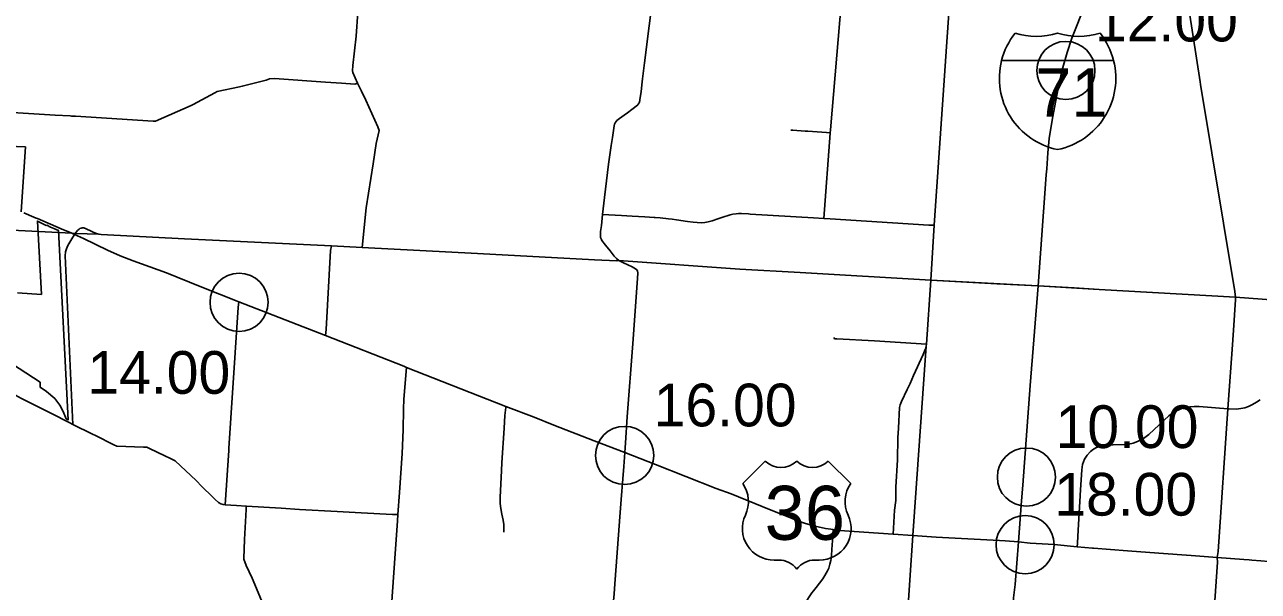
# Model space of a CAD drawing. Extents: x 1729596 to 1934326, y 644115 to 911751.
# Drawn here: x 1823628 to 1855413, y 824548 to 839159 of the extents above; entities that cross this region are included whole.
import ezdxf

# ---------------------------------------------------------------- set-up
doc = ezdxf.new("R2010")
doc.units = 0
for name, color, linetype in [('Default', 7, 'Continuous'), ('GM_X_Corporation', 7, 'Continuous'), ('GM_X_County_Road', 7, 'Continuous'), ('GM_X_Interstate_Route', 7, 'Continuous'), ('GM_X_Interstate_Shield', 7, 'Continuous'), ('GM_X_Township', 7, 'Continuous'), ('GM_X_Township_Road', 7, 'Continuous'), ('GM_X_US_Route', 7, 'Continuous'), ('GM_X_US_Shield', 7, 'Continuous')]:
    doc.layers.add(name, color=color, linetype=linetype)

msp = doc.modelspace()

# ---------------------------------------------------------------- linework, layer by layer
at = {"layer": 'Default'}
for centre in [(1850454, 837978), (1829153, 832000), (1839084, 828052), (1849439, 827494), (1849405, 825751)]:
    msp.add_circle(centre, 750, dxfattribs=at)
at = {"layer": 'GM_X_Corporation'}
for points in [[(1822956, 836039), (1823645, 836005), (1823540, 834336)], [(1823444, 832245), (1824058, 832202), (1823955, 834094), (1824182, 833983), (1824200, 833986), (1824290, 833942), (1824382, 833903), (1824500, 833849), (1824747, 828967), (1824696, 828999), (1824623, 829186), (1824531, 829351), (1824401, 829520), (1824191, 829701), (1824029, 829809), (1824031, 829939), (1819982, 832569)]]:
    msp.add_lwpolyline(points, dxfattribs=at)
at = {"layer": 'GM_X_County_Road'}
for points in [[(1846971, 832575), (1846971, 832575), (1847065, 833986), (1848030, 848046), (1848128, 849585)], [(1854821, 832136), (1854806, 832276), (1853927, 837618), (1853916, 837681), (1853270, 841855), (1853135, 842607), (1853071, 843001), (1853019, 843312), (1852359, 847640), (1852342, 847746)], [(1838934, 833082), (1838875, 833130), (1838820, 833190), (1838713, 833324), (1838593, 833477), (1838502, 833596), (1838490, 833616), (1838481, 833634), (1838474, 833652), (1838468, 833671), (1838464, 833691), (1838461, 833711), (1838461, 833751), (1838466, 833825), (1838487, 833985), (1838519, 834265), (1838567, 834705), (1838674, 835560), (1838743, 836040), (1838773, 836253), (1838796, 836429), (1838814, 836551), (1838826, 836590), (1838844, 836629), (1838867, 836664), (1838885, 836685), (1838954, 836740), (1839072, 836824), (1839157, 836890), (1839273, 836974), (1839413, 837081), (1839426, 837095), (1839438, 837110), (1839458, 837143), (1839466, 837161), (1839472, 837179), (1839477, 837198), (1839478, 837221), (1839510, 837440), (1839538, 837684), (1839547, 837760), (1839596, 838176), (1839967, 841111)], [(1824834, 836804), (1824939, 836797), (1826941, 836673), (1827000, 836670), (1827915, 837079), (1827969, 837103), (1828528, 837401), (1828591, 837434), (1829159, 837555), (1829234, 837570), (1829847, 837731), (1829932, 837765), (1830068, 837770), (1831380, 837679), (1831789, 837651), (1832132, 837627), (1832164, 837633), (1832207, 837647), (1832086, 837925), (1832077, 837968), (1832081, 838107), (1832167, 838864), (1832211, 839479)], [(1822074, 836969), (1824417, 836829)], [(1824417, 836829), (1824803, 836806), (1824834, 836804), (1824834, 836804)], [(1839405, 832831), (1839399, 832841), (1839368, 832866), (1839279, 832914), (1839055, 833020), (1838934, 833082)], [(1839090, 828131), (1839096, 828247), (1839106, 828377), (1839155, 829045), (1839297, 830940), (1839419, 832616), (1839427, 832761), (1839419, 832807), (1839405, 832831)], [(1846005, 826026), (1846043, 826645), (1846071, 826890), (1846074, 827230), (1846113, 827938), (1846126, 828505), (1846142, 828753), (1846166, 829288), (1846184, 829357), (1846219, 829446), (1846366, 829753), (1846439, 829908), (1846529, 830116), (1846779, 830659), (1846815, 830740), (1846834, 830797), (1846854, 830870), (1846863, 830918), (1846971, 832575)], [(1854753, 831025), (1854754, 831032), (1854771, 831285), (1854824, 832063), (1854821, 832136)], [(1854354, 825422), (1854377, 825574), (1854631, 829258), (1854753, 831025)], [(1833063, 823927), (1833158, 825274), (1833233, 826364), (1833244, 826526), (1833284, 827097), (1833354, 828099), (1833377, 828710), (1833389, 829242), (1833401, 829499), (1833463, 830322)], [(1850745, 825700), (1850750, 825794), (1850761, 825975), (1850834, 827165), (1850866, 827684), (1850884, 827817), (1850934, 827955), (1851000, 828061), (1851089, 828156), (1851167, 828213), (1851241, 828254), (1851342, 828291), (1851425, 828309), (1851528, 828316), (1851677, 828322), (1851998, 828336), (1852079, 828347), (1852187, 828372), (1852301, 828412), (1852366, 828442), (1852454, 828491), (1852522, 828537), (1852593, 828595), (1852985, 828961), (1853110, 829075), (1853198, 829141), (1853285, 829192), (1853384, 829239), (1853471, 829269), (1853550, 829290), (1853650, 829307), (1853759, 829315), (1853892, 829310), (1854631, 829258)], [(1837255, 821964), (1838352, 823573), (1838477, 823753), (1838734, 824138), (1838754, 824176), (1838776, 824230), (1838797, 824315), (1838813, 824478), (1838822, 824624), (1838961, 826468), (1838996, 826913), (1839038, 827452), (1839065, 827768), (1839090, 828131)], [(1844428, 825666), (1844430, 825701), (1844439, 825894), (1844455, 826141)], [(1843676, 824135), (1843691, 824163), (1843825, 824382), (1843877, 824459), (1843910, 824506), (1843948, 824557), (1844017, 824645), (1844192, 824870), (1844248, 824955), (1844313, 825075), (1844345, 825149), (1844376, 825251), (1844395, 825340), (1844404, 825395), (1844424, 825605), (1844428, 825666)], [(1853892, 818538), (1853927, 819045), (1853979, 819713), (1854011, 820193), (1854357, 825298), (1854354, 825422)]]:
    msp.add_lwpolyline(points, dxfattribs=at)
at = {"layer": 'GM_X_Interstate_Route'}
for points in [[(1849960, 835440), (1849991, 835852), (1850027, 836225), (1850112, 836751), (1850219, 837345), (1850270, 837606), (1850358, 837993), (1850490, 838443), (1850609, 838810), (1850743, 839153), (1850946, 839662), (1851071, 839958), (1851303, 840416), (1851627, 841020), (1852032, 841680), (1852294, 842043), (1852715, 842598), (1852825, 842723)], [(1849232, 825823), (1849312, 826884), (1849342, 827283), (1849536, 829857), (1849737, 832422), (1849949, 835289), (1849960, 835440)], [(1847964, 803419), (1848028, 803685), (1848125, 804211), (1848200, 804670), (1848231, 804991), (1848401, 807248), (1848453, 807987), (1848565, 809674), (1848656, 810925), (1848716, 811884), (1848786, 812818), (1848839, 813548), (1848865, 814059), (1848894, 814749), (1848860, 816509), (1848794, 818972), (1848791, 819542), (1848815, 820309), (1848943, 822290), (1849103, 824378), (1849147, 824725), (1849232, 825823)]]:
    msp.add_lwpolyline(points, dxfattribs=at)
at = {"layer": 'GM_X_Interstate_Shield'}
for p, q in [((1848799, 838237), (1851684, 838237)), ((1851684, 838237), (1848799, 838237)), ((1851684, 838237), (1848799, 838237)), ((1848799, 838237), (1851684, 838237)), ((1851684, 838237), (1848799, 838237)), ((1851684, 838237), (1848799, 838237))]:
    msp.add_line(p, q, dxfattribs=at)
for centre, start, end in [((1850616, 837777), 141.669, 165.8066), ((1850616, 837777), 141.669, 165.8066), ((1849693, 840733), 253.0091, 286.9909), ((1849693, 840733), 253.0091, 286.9909), ((1850789, 840733), 253.0091, 286.9909), ((1850789, 840733), 253.0091, 286.9909), ((1849866, 837777), 14.1934, 38.331), ((1849866, 837777), 14.1934, 38.331), ((1850616, 837777), 165.8066, 258.463), ((1850616, 837777), 165.8066, 258.463), ((1849866, 837777), 281.537, 14.1934), ((1849866, 837777), 281.537, 14.1934)]:
    msp.add_arc(centre, 1875, start, end, dxfattribs=at)
at = {"layer": 'GM_X_Township'}
for points in [[(1858606, 831851), (1854821, 832136), (1851310, 832334), (1849737, 832422), (1846971, 832575), (1847065, 833986), (1848030, 848046), (1848128, 849585), (1848752, 859146), (1850615, 859080), (1861827, 858324)], [(1819571, 823253), (1819973, 830336), (1820000, 830812), (1820182, 834021), (1820873, 833984), (1824840, 833781), (1824931, 833776), (1825545, 833759), (1825602, 833752), (1827748, 833636), (1831529, 833453), (1832327, 833414), (1835297, 833263), (1838313, 833094), (1838887, 833066), (1838934, 833082), (1842052, 832856), (1843609, 832772), (1846971, 832575), (1846863, 830918), (1846854, 830870), (1846509, 825988), (1846205, 821378)]]:
    msp.add_lwpolyline(points, dxfattribs=at)
at = {"layer": 'GM_X_Township_Road'}
for points in [[(1844215, 834160), (1844384, 836360), (1844385, 836371), (1844391, 836449), (1844748, 840708), (1844751, 840754), (1844719, 840820), (1844674, 840847), (1844607, 840886), (1844427, 840996), (1844381, 841024), (1844362, 841073), (1844329, 841160), (1844136, 841693), (1843898, 842352), (1843869, 842432), (1843677, 842566)], [(1832327, 833414), (1832426, 834435), (1832607, 835575), (1832687, 836093), (1832759, 836431), (1832731, 836526), (1832414, 837215), (1832308, 837446), (1832207, 837647)], [(1843367, 836442), (1843417, 836439), (1843733, 836416), (1843809, 836411), (1844283, 836378), (1844385, 836371)], [(1838519, 834265), (1839003, 834239), (1839280, 834220), (1839610, 834202), (1839845, 834186), (1839872, 834185)], [(1839872, 834185), (1840004, 834176), (1840213, 834155), (1840314, 834142), (1840419, 834128), (1840709, 834086), (1840854, 834066), (1840955, 834057), (1841058, 834052), (1841152, 834058), (1841236, 834072), (1841340, 834101), (1841488, 834149), (1841639, 834205), (1841751, 834242), (1841801, 834256), (1841870, 834271), (1841962, 834284), (1842018, 834287), (1842093, 834287), (1842280, 834278)], [(1842280, 834278), (1842320, 834277), (1843950, 834176), (1844215, 834160), (1844383, 834149), (1846926, 833987), (1847065, 833986)], [(1824865, 828850), (1824672, 833200), (1824677, 833301), (1824702, 833383), (1824742, 833469), (1824845, 833635), (1824911, 833750)], [(1824911, 833750), (1824931, 833776), (1824988, 833851), (1825028, 833889), (1825051, 833904), (1825079, 833915), (1825108, 833920), (1825149, 833917), (1825208, 833895), (1825339, 833834), (1825392, 833810), (1825482, 833777), (1825540, 833760)], [(1825540, 833760), (1825545, 833759), (1825602, 833752), (1827748, 833636), (1831529, 833453), (1832327, 833414)], [(1831379, 831146), (1831397, 831297), (1831511, 833337), (1831529, 833453)], [(1832327, 833414), (1835297, 833263), (1838313, 833094), (1838887, 833066), (1838934, 833082)], [(1846971, 832575), (1848673, 832481)], [(1848673, 832481), (1849737, 832422), (1850671, 832370)], [(1850671, 832370), (1851310, 832334), (1854821, 832136)], [(1828797, 826781), (1828889, 828182), (1828892, 828243), (1829101, 831483), (1829126, 831863), (1829142, 832016)], [(1844480, 831093), (1844497, 831060), (1844550, 831060), (1845524, 831004), (1846863, 830918)], [(1820010, 830806), (1820042, 830778), (1820145, 830662), (1820205, 830609), (1820524, 830257), (1820580, 830196), (1820656, 830123), (1820728, 830055), (1820936, 830023), (1821010, 830011), (1821798, 829929), (1821888, 829919), (1822885, 829807), (1822989, 829796), (1823040, 829782), (1823095, 829767), (1823466, 829565), (1823529, 829531), (1824286, 829155), (1824340, 829128), (1824755, 828908)], [(1835977, 826077), (1835975, 826171), (1835970, 826275), (1835952, 826385), (1835926, 826541), (1835897, 826684), (1835886, 826742), (1835877, 826818), (1835875, 826895), (1835879, 826972), (1835915, 827662), (1835926, 827862), (1835981, 828758), (1836002, 829086), (1836021, 829286), (1836024, 829315)], [(1854631, 829258), (1854661, 829256), (1854846, 829249), (1854959, 829261), (1855061, 829283), (1855161, 829315), (1855264, 829362), (1855369, 829424), (1855456, 829490)], [(1824755, 828908), (1824759, 828906), (1824806, 828881), (1824854, 828855), (1824865, 828850), (1825377, 828604), (1825454, 828567), (1825926, 828329), (1825999, 828292), (1826685, 828268), (1826777, 828264), (1827111, 828106), (1827169, 828078), (1827454, 827939), (1827508, 827913), (1828046, 827407), (1828188, 827254), (1828471, 826984), (1828536, 826919), (1828620, 826843), (1828679, 826807), (1828738, 826785), (1828797, 826781)], [(1828797, 826781), (1828937, 826768), (1829083, 826761), (1829333, 826743), (1829347, 826742)], [(1830861, 821562), (1830675, 822019), (1830437, 822637), (1830098, 823434), (1829858, 824006), (1829489, 824884), (1829338, 825214), (1829276, 825381), (1829272, 825394), (1829293, 825885), (1829337, 826657), (1829333, 826743)], [(1829347, 826742), (1830237, 826689), (1830706, 826659), (1831679, 826611), (1831985, 826593), (1832295, 826575), (1833106, 826529), (1833244, 826526)], [(1846205, 821378), (1846509, 825988)]]:
    msp.add_lwpolyline(points, dxfattribs=at)
at = {"layer": 'GM_X_US_Route'}
for points in [[(1823602, 834310), (1823863, 834198), (1823927, 834172), (1823961, 834158), (1824572, 833896)], [(1824572, 833896), (1824840, 833781), (1824911, 833750), (1825142, 833644), (1825759, 833347), (1826092, 833198), (1826420, 833073), (1826849, 832915), (1827284, 832761), (1828153, 832411), (1829142, 832016), (1831379, 831146), (1833393, 830350), (1833463, 830322), (1836024, 829315), (1836751, 829041), (1837258, 828837), (1838300, 828432), (1839090, 828131), (1839877, 827816), (1841448, 827196), (1841834, 827061), (1842819, 826655), (1843343, 826451), (1843520, 826379), (1843742, 826300), (1843999, 826225), (1844265, 826170), (1844402, 826149)], [(1844402, 826149), (1844455, 826141), (1844585, 826124), (1844623, 826121), (1846005, 826026), (1846509, 825988)], [(1846509, 825988), (1847116, 825949), (1848742, 825856), (1848890, 825849), (1849232, 825823)], [(1849232, 825823), (1849538, 825792), (1849689, 825784)], [(1849689, 825784), (1850151, 825758), (1850745, 825700), (1851142, 825661), (1851169, 825659)], [(1851169, 825659), (1852041, 825594), (1852847, 825534), (1853684, 825470), (1854354, 825422), (1855037, 825370)], [(1855037, 825370), (1855173, 825360), (1855248, 825354), (1855476, 825337), (1855674, 825320), (1855808, 825306), (1855988, 825281), (1856219, 825240), (1856454, 825186), (1856610, 825146), (1856879, 825067), (1857093, 824992), (1857448, 824848), (1857746, 824717), (1857872, 824661)]]:
    msp.add_lwpolyline(points, dxfattribs=at)
at = {"layer": 'GM_X_US_Shield'}
for p, q in [((1842708, 827907), (1842128, 827327)), ((1842708, 827907), (1842128, 827327)), ((1844912, 827327), (1844332, 827907)), ((1844912, 827327), (1844332, 827907)), ((1842940, 825355), (1843056, 825355)), ((1842940, 825355), (1843056, 825355)), ((1843984, 825355), (1844100, 825355)), ((1843984, 825355), (1844100, 825355))]:
    msp.add_line(p, q, dxfattribs=at)
for centre, radius, start, end in [((1843114, 828322), 580, 225.573, 314.427), ((1843114, 828322), 580, 225.573, 314.427), ((1843926, 828322), 580, 225.573, 314.427), ((1843926, 828322), 580, 225.573, 314.427), ((1841463, 826861), 812, 334.5471, 35.0009), ((1841463, 826861), 812, 334.5471, 35.0009), ((1845578, 826861), 812, 144.9991, 205.4529), ((1845578, 826861), 812, 144.9991, 205.4529), ((1842931, 826167), 812, 154.8319, 270.6383), ((1842931, 826167), 812, 154.8319, 270.6383), ((1844109, 826167), 812, 269.3617, 25.1681), ((1844109, 826167), 812, 269.3617, 25.1681), ((1843056, 824775), 580, 36.8699, 90), ((1843056, 824775), 580, 36.8699, 90), ((1843984, 824775), 580, 90, 143.1301), ((1843984, 824775), 580, 90, 143.1301)]:
    msp.add_arc(centre, radius, start, end, dxfattribs=at)

# ---------------------------------------------------------------- texts
at = {"layer": 'Default'}
for s, p in [('12.00', (1851204, 838728)), ('14.00', (1825243, 829642)), ('16.00', (1839834, 828802)), ('10.00', (1850189, 828244)), ('18.00', (1850155, 826501))]:
    msp.add_text(s, height=1100, dxfattribs=at).set_placement(p)
at = {"layer": 'GM_X_Interstate_Shield'}
msp.add_text('71', height=1250, dxfattribs=at).set_placement((1849664, 836784))
msp.add_text('71', height=1250, dxfattribs=at).set_placement((1849664, 836784))
at = {"layer": 'GM_X_US_Shield'}
msp.add_text('36', height=1392.2, dxfattribs=at).set_placement((1842693, 825877))
msp.add_text('36', height=1392.2, dxfattribs=at).set_placement((1842693, 825877))

doc.saveas('drawing.dxf')
